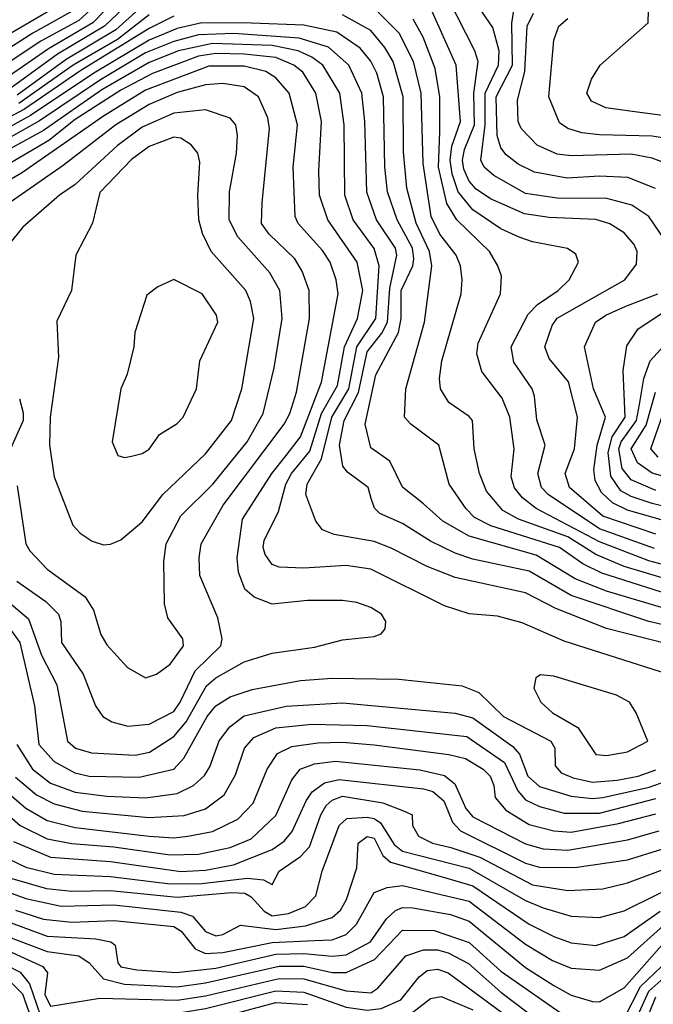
# Model space of a CAD drawing. Extents: x 501367 to 657802, y 482273 to 547541.
# Tile 420 of 656: x 609857 to 611658, y 510917 to 513714. Entities that reach past the tile are written whole.
import ezdxf

# ---------------------------------------------------------------- set-up
doc = ezdxf.new("R2010")
doc.units = 0

msp = doc.modelspace()

# ---------------------------------------------------------------- linework, layer by layer
at = {"layer": '0CON20XD'}
for points in [[(610168.4, 513811.6), (610064.9, 513705), (609938.9, 513631.1), (609775, 513518.1)], [(610208.7, 513801.3), (610098.5, 513695), (609965, 513616.2), (609815, 513506.8)], [(610002, 513775), (609725, 513612.7)], [(610079.2, 513760.8), (610025, 513711.9), (609917.6, 513652.4), (609745, 513539.4)], [(610225, 513771), (610130.1, 513685), (609988.8, 513601.2), (609850.4, 513499.6)], [(611665, 512252.3), (611515, 512303.5), (611419.8, 512385), (611408, 512425), (611434.6, 512495.4), (611442.9, 512585), (611417.5, 512685), (611361.8, 512751.8), (611349.7, 512785), (611371, 512845), (611385, 512866.5), (611577.1, 512975), (611610.4, 513019.6), (611612.5, 513055), (611603.5, 513075), (611575, 513108.9), (611535, 513134.2), (611495, 513145.9), (611362.4, 513152.4), (611292.5, 513162.5), (611195.3, 513205), (611155, 513232.1), (611135, 513255.2), (611119.5, 513289.5), (611116.1, 513315), (611121.1, 513345), (611149.8, 513415), (611147.9, 513505), (611160.2, 513595), (611151.1, 513625), (611075.2, 513775)], [(611709.8, 513059.8), (611645.2, 513155), (611596.9, 513186.9), (611526, 513206), (611385, 513206.5), (611295, 513220.5), (611205, 513271.1), (611177.8, 513295), (611168.1, 513315), (611180.5, 513415), (611180.4, 513505), (611217.7, 513585), (611220.5, 513625), (611201.7, 513691.7), (611145.4, 513775)], [(611664, 513234), (611585.4, 513265.4), (611505, 513269.1), (611413.7, 513263.7), (611320.4, 513280.4), (611273.9, 513303.9), (611240, 513330), (611225, 513350), (611214.5, 513384.5), (611211.8, 513495), (611257.5, 513585), (611255.9, 513704.1), (611265.9, 513764.1)], [(611705, 513438.6), (611585.2, 513454.8), (611523.3, 513463.3), (611482.8, 513482.8), (611469.4, 513505), (611482.2, 513545), (611507.3, 513585), (611643.1, 513705), (611645.6, 513775)], [(610015, 513743.2), (609894.3, 513675.7), (609736.4, 513575)], [(611765.8, 512104.2), (611575, 512160.9), (611495, 512194.4), (611415, 512245.1), (611274.7, 512295), (611230.1, 512320.1), (611183.9, 512375), (611164.2, 512425), (611149.1, 512495), (611143.8, 512575), (611135, 512587.1), (611076.9, 512626.9), (611053.3, 512665), (611050.5, 512695), (611057, 512745), (611112.2, 512935), (611114.7, 512975.3), (611109.7, 513015), (611098, 513045), (611051.5, 513105), (611027.1, 513155), (611003.6, 513305), (610998.4, 513505), (610976.2, 513595), (610935.5, 513675.5), (610865.5, 513745.5)], [(611661.7, 512211.7), (611505, 512268), (611359.1, 512365), (611340.2, 512385), (611330.2, 512425), (611350.7, 512505), (611327, 512577), (611320.9, 512645), (611314.1, 512665), (611261.4, 512741.4), (611254.3, 512785), (611302.6, 512877.4), (611328.8, 512905), (611387.7, 512945), (611418.8, 512975), (611445.6, 513025), (611437.9, 513047.9), (611414.2, 513064.2), (611315, 513083), (611276.6, 513096.6), (611225, 513120), (611145, 513174.2), (611103.3, 513225), (611086.3, 513276.3), (611081, 513315), (611085.7, 513354.3), (611110, 513425), (611097.8, 513585), (611025, 513747.1)], [(611695, 513305.2), (611655, 513320.8), (611595, 513332.1), (611425, 513326.8), (611385, 513332.2), (611327.9, 513357.9), (611282.4, 513405), (611273.9, 513425), (611272, 513485), (611293.2, 513566.8), (611299.3, 513695), (611317.9, 513732.1)], [(610295.7, 513724.3), (610225, 513688.4), (610030.8, 513569.2), (609870.5, 513459.5), (609580.1, 513305)], [(611837.9, 511997.9), (611525, 512090.9), (611435.8, 512125.8), (611325, 512193.1), (611135, 512246.7), (611059.5, 512289.5), (611005, 512339.2), (610945, 512386.2), (610909.6, 512459.6), (610855, 512498.2), (610839, 512565), (610869.3, 512705), (610934.3, 512825.7), (610941.9, 512865), (610941.8, 512945), (610974.4, 513015), (610977.5, 513035), (610973.8, 513065), (610930, 513145), (610902.3, 513225), (610895.1, 513295), (610891, 513495), (610872.4, 513562.4), (610855.7, 513595.7), (610825, 513633.3), (610758.4, 513678.4), (610665, 513697.9), (610516, 513704), (610375, 513704.9), (610305, 513688.7), (610225, 513655.4), (610068, 513561.9), (609887.8, 513442.2), (609617.1, 513292.9)], [(610225, 513727.4), (610135, 513657.7), (610008.9, 513585), (609855, 513476.1)], [(611875, 512026.7), (611511.8, 512141.8), (611458, 512168), (611391.6, 512215), (611196.3, 512276.3), (611150.1, 512300.1), (611126.2, 512325), (611078.1, 512395), (611048.1, 512505), (610968.5, 512565), (610950.8, 512585), (610954.3, 512665), (611007.4, 512855), (611029, 513015), (611021.8, 513055), (610984.5, 513135.5), (610957.4, 513235), (610948.2, 513338.2), (610947.3, 513495), (610918.7, 513595), (610895.1, 513635.1), (610855, 513683.2), (610775, 513727.6)], [(611745, 512150.3), (611645, 512177.3), (611505, 512231.1), (611325.5, 512325.5), (611286, 512356), (611263.8, 512383.8), (611254, 512415), (611262.7, 512495), (611250.8, 512585), (611228.5, 512638.5), (611170.6, 512715), (611156.7, 512765), (611160.3, 512795), (611224.1, 512935), (611226.2, 512985), (611216.7, 513015), (611192.2, 513055), (611099.6, 513145), (611071.6, 513191.6), (611047.5, 513295), (611051.3, 513395), (611051.6, 513495), (611038, 513575), (611003.9, 513663.9), (610975.7, 513715.7)], [(611705, 513374.5), (611655, 513383.3), (611505, 513386.4), (611455, 513392.9), (611415, 513404.8), (611391.2, 513421.2), (611361.6, 513495), (611375.4, 513655.4), (611390, 513695), (611415, 513717.7)], [(611785, 511972.8), (611645, 512004.1), (611425, 512078.4), (611305, 512147.6), (611145, 512181.8), (611095, 512198.8), (611025, 512233.2), (610945, 512283), (610881.2, 512311.2), (610866, 512326), (610856.5, 512353.5), (610847.5, 512385), (610789.1, 512429.1), (610775.8, 512445.8), (610766.4, 512505), (610779.5, 512575), (610820.3, 512655), (610845, 512770.7), (610886.2, 512823.8), (610902.4, 512855), (610909, 512951), (610929.5, 513045), (610925.3, 513065.3), (610871.1, 513145), (610843.8, 513223.8), (610837.9, 513425), (610829.8, 513505), (610793, 513585), (610735, 513635.4), (610651.2, 513661.2), (610465.4, 513674.6), (610365, 513670.5), (610295, 513651.8), (610215, 513619.6), (610086.6, 513543.4), (609913.1, 513426.9), (609645, 513275.6)], [(611760, 511925), (611525, 511984.5), (611381.1, 512041.1), (611295, 512085.9), (611095, 512129.6), (611015, 512160.4), (610912.8, 512212.8), (610865, 512232.2), (610751.5, 512251.5), (610718.1, 512265), (610699.1, 512289.1), (610670.7, 512365), (610674.6, 512394.6), (610715, 512466.7), (610744.1, 512585), (610792.3, 512665), (610815.7, 512784.3), (610869.4, 512865), (610879.2, 513015), (610865, 513063.6), (610805.5, 513145), (610781.6, 513215), (610779.3, 513415), (610766.8, 513505), (610718.7, 513585), (610687.7, 513607.7), (610648.4, 513625), (610575, 513640.1), (610405, 513646.3), (610308.4, 513625), (610225, 513592.6), (610090.2, 513515), (609925, 513399.2), (609735, 513295.5)], [(611699.4, 511855), (611405, 511948.3), (611285, 512001.2), (611215, 512019.3), (611135, 512026.3), (611065, 512048.8), (610855, 512153.5), (610785, 512163.2), (610665, 512156), (610595, 512159), (610575, 512166.4), (610555.2, 512195), (610549.3, 512215), (610551.7, 512235), (610593, 512317), (610613.6, 512395), (610630, 512425), (610681.6, 512488.4), (610714.8, 512595.2), (610760.5, 512675), (610780.3, 512785), (610817, 512865), (610832.8, 512945), (610816.6, 513025), (610733.5, 513145), (610709.8, 513215), (610707.5, 513285), (610715.5, 513424.5), (610699.3, 513505), (610661.5, 513565), (610636.7, 513585), (610585, 513606.4), (610495, 513616.3), (610415, 513618.2), (610365, 513609.8), (610235, 513561.2), (610145, 513514), (610015, 513430.1), (609939.6, 513370.4), (609674.8, 513215)], [(610185, 511624.5), (610226.3, 511633.7), (610295, 511678.3), (610330.5, 511719.5), (610387.9, 511822.1), (610415, 511844.8), (610495, 511890.3), (610575, 511914.2), (610695, 511931.6), (610775, 511952.5), (610865, 511962), (610885, 511970), (610895.9, 511984.1), (610897.5, 512005), (610885.6, 512025), (610855, 512044.6), (610815, 512058.2), (610775, 512064.6), (610675, 512064.1), (610575, 512053.8), (610523.7, 512073.6), (610496.7, 512096.8), (610479.1, 512145), (610475.3, 512185), (610490.4, 512295), (610573.9, 512425), (610615, 512476.3), (610655, 512528.8), (610714.8, 512684.8), (610762.4, 512935), (610756.8, 512975), (610739.8, 513025), (610718, 513058), (610648.9, 513135), (610640.5, 513155), (610634.4, 513295), (610646.7, 513415), (610622.8, 513505), (610585, 513548.6), (610556.4, 513566.4), (610495, 513581.8), (610395, 513581.6), (610215, 513514.1), (610095, 513439.8), (609862.3, 513277.7), (609753.4, 513215)], [(610165, 511707.4), (610225, 511713), (610295, 511749.1), (610313.2, 511775), (610355.5, 511864.5), (610429, 511935), (610433.1, 511955), (610420.3, 512015), (610369.6, 512135), (610367, 512185), (610372.8, 512225), (610435.1, 512334.9), (610609.3, 512565), (610625.2, 512595), (610644, 512656), (610681.2, 512865), (610680, 512945), (610659.8, 512999.8), (610638.8, 513035), (610565.8, 513105), (610544.3, 513135), (610546.2, 513193.8), (610567.3, 513405), (610562.7, 513435), (610536.3, 513495), (610495, 513523.5), (610435, 513532.8), (610385, 513529.3), (610305, 513506.7), (610225, 513472.8), (610130.4, 513415), (609980.3, 513299.7), (609757.9, 513145)], [(610215, 511844.4), (610245.8, 511855), (610285, 511883.3), (610323.2, 511935), (610321.1, 511955), (610278.2, 512015), (610268.8, 512055), (610266.7, 512175), (610273.3, 512225), (610315.3, 512305), (610405.8, 512394.2), (610503.7, 512515), (610549.4, 512595), (610580.6, 512725), (610603.6, 512865), (610596.9, 512945), (610567.9, 512995), (610477.2, 513097.2), (610452.8, 513145), (610453.2, 513225), (610473.8, 513335), (610475.9, 513385), (610471.8, 513415), (610455, 513434.6), (610385, 513457.6), (610295, 513448.6), (610205, 513408.8), (610134.5, 513355.5), (610015, 513246.2), (609970.4, 513215), (609866.5, 513125), (609825.8, 513074.2)], [(610095, 512222.5), (610115, 512224.5), (610145, 512236.4), (610205, 512287.3), (610264.3, 512365.7), (610385, 512480.9), (610459, 512575), (610488.4, 512665), (610522.4, 512865), (610513.4, 512913.4), (610500, 512945), (610401.2, 513055), (610377, 513107), (610366.6, 513145), (610363.1, 513215), (610369, 513309), (610363.1, 513335), (610345, 513358.4), (610315, 513377.1), (610295, 513380.2), (610225, 513354.1), (610175, 513316.5), (610085, 513222.9), (610063.9, 513136.1), (610017.1, 513045), (610004.6, 512945), (609962.5, 512857.5), (609967.8, 512755), (609944.2, 512585), (609941.8, 512505), (609955.3, 512415), (610008.3, 512278.3), (610029.2, 512255), (610063.1, 512233.1), (610095, 512222.5)], [(610155, 512470), (610175, 512474.2), (610205, 512481.9), (610225, 512494.3), (610255, 512536), (610305, 512566.7), (610321.5, 512585), (610359.5, 512665), (610369.4, 512745), (610420.4, 512855), (610416.8, 512875), (610375.6, 512935), (610295, 512975.6), (610250, 512955), (610218.8, 512931.2), (610184.4, 512825.6), (610181.4, 512785), (610162.7, 512707.3), (610144.3, 512665), (610120, 512515), (610135.9, 512475.9), (610155, 512470)], [(611845, 512246.3), (611585, 512320.4), (611541.9, 512341.9), (611510.5, 512370.5), (611493, 512405), (611489.4, 512435), (611498.6, 512505), (611522.5, 512585), (611488.1, 512665), (611462.7, 512785), (611494, 512855), (611523.3, 512875), (611580.2, 512899.8), (611671.2, 512935)], [(611865, 512287.3), (611655, 512339.3), (611595, 512359.3), (611565.8, 512375.8), (611537.5, 512417.5), (611529.7, 512485), (611541.4, 512528.6), (611578.3, 512585), (611572.8, 512717.2), (611582.8, 512787.2), (611615, 512836.1), (611765, 512934.6)], [(611665, 512377), (611595, 512407.1), (611569.5, 512439.5), (611559.9, 512495), (611567.1, 512515), (611610.8, 512575), (611619.2, 512620.8), (611631, 512695), (611649.6, 512745), (611709.3, 512810.7)], [(611895, 512358.8), (611655, 512425.9), (611613.2, 512455), (611595.4, 512495), (611637.9, 512562.1), (611664.3, 512655.7)], [(609856.8, 512636.8), (609867.4, 512597.4), (609867, 512575), (609831.5, 512495)], [(611671.7, 512471.7), (611651.1, 512495), (611685, 512592.6)], [(609850.3, 512390.3), (609874.7, 512225), (609885.6, 512205.6), (609935, 512152.8), (610043.3, 512075), (610066.6, 512036.6), (610088, 511968), (610105, 511938.1), (610163.8, 511873.8), (610215, 511844.4)], [(609849, 512119), (609931.3, 512061.3), (609967.6, 512025), (609974.2, 512005), (609975.8, 511945), (610037.2, 511855), (610072.9, 511765), (610093.1, 511735), (610119.2, 511719.2), (610165, 511707.4)], [(609775, 512101.9), (609882.4, 512012.4), (609918.9, 511908.9), (609962.3, 511825), (609993.1, 511665), (610016.2, 511645), (610061.5, 511631.5), (610185, 511624.5)], [(609825, 511989.4), (609858, 511945), (609899.3, 511765), (609911.8, 511655), (609955, 511607.2), (610013.8, 511575), (610055, 511565.1), (610197.1, 511562.9), (610295, 511585.2), (610323.8, 511616.2), (610389.8, 511735), (610415, 511765.2), (610455, 511790.9), (610518.4, 511811.6), (610655, 511837.3), (610745, 511844), (610935, 511840.5), (611115, 511822.3), (611162.6, 511802.6), (611232.2, 511735), (611366.8, 511665), (611378.4, 511645), (611379.6, 511595), (611396.2, 511575), (611430.4, 511560.4), (611485, 511548.6)], [(611525, 511623.6), (611585, 511634.7), (611642.5, 511665), (611609.6, 511745), (611590.4, 511775), (611554, 511795), (611375, 511849.1), (611337.3, 511852.7), (611323.8, 511845), (611318.1, 511815), (611338.9, 511775), (611371.8, 511745), (611443.4, 511703.4), (611495, 511626.6), (611525, 511623.6)], [(609849.4, 511655), (609893.8, 511585), (609945, 511545.2), (610015, 511519.6), (610105, 511508), (610215, 511504), (610304.3, 511515.7), (610350.8, 511539.2), (610382.7, 511567.3), (610397.8, 511592.2), (610424.1, 511665.9), (610454.9, 511705.1), (610495, 511736.3), (610615, 511763.9), (610775, 511773.5), (611095, 511744.5), (611145, 511730.6), (611259.2, 511649.1), (611277.7, 511627.7), (611301.8, 511565), (611335, 511535.8), (611425, 511508.9), (611485, 511502)], [(610225, 511447.4), (610325, 511453.9), (610385, 511472.6), (610437.9, 511512.1), (610471, 511569), (610495.7, 511645), (610522.4, 511675), (610585, 511702.9), (610687.4, 511712.6), (610845, 511709.1), (611128.4, 511678.4), (611235, 511603.7), (611273.4, 511523.4), (611295, 511498.3), (611335, 511479), (611405, 511460.3), (611505, 511460.3), (611665, 511501.4)], [(610295, 511390), (610335, 511394.6), (610405, 511408.5), (610476.9, 511443.1), (610521.1, 511488.9), (610560.7, 511585), (610590.2, 511629.8), (610630.4, 511649.6), (610705, 511660.1), (610775, 511662.2), (610865, 511653.8), (611077.1, 511627.1), (611124.5, 511615), (611174.7, 511585), (611194.7, 511565), (611205, 511538.8), (611208.2, 511505), (611238.9, 511468.9), (611305, 511428.3), (611375, 511409.7), (611425, 511406.6), (611559.2, 511430.8), (611665, 511458.7)], [(610285, 511341.9), (610365, 511344.1), (610455, 511363), (610515, 511387.5), (610585, 511453.6), (610631, 511555), (610654.2, 511585), (610695, 511600.2), (610755, 511607.8), (610995, 511583.5), (611065, 511567.2), (611093.7, 511543.7), (611125, 511473.2), (611145, 511449.8), (611295, 511372.7), (611345, 511358.6), (611415, 511355.4), (611585, 511384.3), (611675, 511410.1)], [(611485, 511548.6), (611555, 511554), (611614.9, 511565.1), (611665, 511583.2)], [(609845, 511562.4), (609905, 511512.4), (609955, 511486.5), (610035, 511465.6), (610225, 511447.4)], [(610315, 511294.9), (610385, 511298.2), (610465, 511313.9), (610575, 511357.4), (610608.9, 511381.1), (610632.1, 511407.9), (610671, 511495), (610688.8, 511521.2), (610723.6, 511546.4), (610765, 511556.2), (611005, 511529.2), (611031.7, 511521.7), (611063, 511495), (611087.5, 511435), (611109.7, 511409.7), (611295, 511318.2), (611335, 511306.8), (611435, 511306), (611585, 511327.4), (611682.5, 511357.5)], [(611485, 511502), (611515, 511504.9), (611646.4, 511533.6), (611695, 511550.9)], [(609820.4, 511520.4), (609875, 511474), (609935, 511439.3), (610015, 511419.5), (610225, 511395.1), (610295, 511390)], [(609828.8, 511328.8), (609875, 511306.4), (609955, 511287.3), (610115, 511280.5), (610285, 511259.6), (610375, 511260.2), (610505.1, 511275.1), (610550.5, 511270.5), (610575, 511258), (610594.6, 511295), (610655, 511337.5), (610680.8, 511365), (610713.1, 511455), (610728.4, 511481.6), (610745, 511497.1), (610775, 511508.8), (610889.5, 511489.5), (610952.9, 511465), (610972.5, 511455), (610973.3, 511425), (610990.5, 511395), (611030.9, 511375), (611082.3, 511362.3), (611165, 511335.6), (611315, 511256.4), (611415, 511241)], [(609795, 511480.5), (609858.9, 511425), (609935, 511387.4), (610005, 511373.7), (610125.1, 511364.9), (610285, 511341.9)], [(609834.5, 511274.5), (609933.7, 511246.3), (610005, 511238.7), (610115, 511241), (610305, 511221.8), (610460, 511235), (610497.5, 511232.5), (610515, 511222.7), (610552.1, 511182.1), (610575, 511168.9), (610620.9, 511175), (610669.7, 511195), (610699.2, 511225), (610716.5, 511295), (610765, 511425.3), (610787.1, 511445), (610845, 511448.4), (610865, 511444.6), (610882.7, 511432.7), (610921.5, 511371.5), (610945, 511352.7), (611135, 511303.8), (611295, 511212.3), (611345, 511191.3), (611425, 511168), (611505, 511164.3)], [(609815, 511239.6), (609875, 511217.9), (609975, 511196.2), (610125, 511199.5), (610315, 511179.3), (610348, 511168), (610385, 511124.1), (610415, 511111.9), (610434.8, 511115.2), (610485, 511141.8), (610585, 511130), (610669.5, 511140.5), (610745.7, 511164.3), (610769, 511185), (610786.1, 511215), (610815.2, 511305), (610819.2, 511375), (610845, 511394.1), (610865, 511389.2), (610889.6, 511339.6), (610910.9, 511320.9), (611065, 511277.9), (611145, 511253.9), (611305, 511144.8), (611375, 511110.2), (611425, 511092.3), (611495, 511084.5)], [(609839.4, 511379.4), (609945, 511335.1), (610115, 511322.9), (610315, 511294.9)], [(611415, 511241), (611515, 511244.8), (611585, 511261.9), (611726.9, 511315)], [(611505, 511164.3), (611575, 511182.9), (611765, 511276.2)], [(609845, 511184.5), (609925, 511159.1), (610005, 511150.8), (610125, 511154.9), (610295, 511137.9), (610316.2, 511125), (610356, 511075), (610385, 511061.3), (610434.9, 511064.9), (610575, 511092.5), (610695, 511098.4), (610745, 511100.7), (610784.9, 511115.1), (610814.8, 511145), (610865, 511234.7), (610901.3, 511248.7), (610945, 511254.8), (611135, 511210.3), (611295, 511087.8), (611371.6, 511041.6), (611425, 511020.2), (611505, 511014)], [(609815, 511155.5), (609935, 511111.1), (610073.3, 511103.3), (610115.8, 511095), (610128.1, 511085), (610136.2, 511035), (610145, 511024), (610190, 511015), (610302.8, 511007.2), (610415, 511020.3), (610585, 511059.5), (610665, 511061.2), (610745, 511053.7), (610785, 511058), (610854, 511095), (610899.8, 511160.2), (610925, 511183.8), (610945, 511192.2), (610975, 511191.6), (611082.1, 511172.1), (611135, 511153.6), (611295, 511021.6), (611375, 510970.5), (611425, 510943.7), (611485, 510924.8), (611505, 510924.4)], [(611495, 511084.5), (611575, 511109.5), (611678, 511182)], [(611505, 511014), (611585, 511049.2), (611687.8, 511142.2)], [(609825, 511108.5), (609935, 511066.9), (610025, 511055.1), (610055, 511035.5), (610095, 510989.4), (610155.3, 510974.7), (610305, 510967.3), (610385, 510977.9), (610595, 511025.3), (610665, 511025.8), (610745, 511007.7), (610785, 511007.2), (610865.4, 511044.6), (610945, 511127.6), (611035, 511126.5), (611135, 511092.7), (611225, 511011.8), (611415, 510878.4), (611485, 510843.6)], [(611505, 510924.4), (611575, 510964), (611711.5, 511118.5)], [(609795, 511082.8), (609923.1, 511025), (609936.5, 511006.5), (609928.9, 510945), (609945, 510911.6), (610084.6, 510934.6), (610305, 510928.6), (610385, 510941.5), (610595, 510990.5), (610665, 510989.4), (610784.8, 510955.2), (610855, 510950), (610875, 510963.1), (610954.9, 511055.1), (611005, 511071.8), (611045, 511071.7), (611075, 511063.8), (611133.3, 511033.3), (611225, 510952.1), (611415, 510808.2), (611485, 510760), (611495, 510757)], [(609772.1, 511052.1), (609858.4, 511008.4), (609885.5, 510975.5), (609916.5, 510885), (609945, 510855.9), (610005.3, 510864.7), (610116, 510894), (610315, 510893.9), (610385, 510905.4), (610585, 510955.1), (610665, 510951.6), (610785, 510908.7), (610845, 510900.6), (610884.4, 510905.6), (610940.1, 510929.9), (610992.4, 510995), (611015, 511013.6), (611045, 511016.7), (611075, 511006.9), (611306.5, 510836.5), (611401.7, 510751.7), (611438, 510698), (611472.9, 510602.9), (611495, 510575.3)], [(611575, 510876.8), (611622, 510968), (611681.3, 511025)], [(611586.5, 510825), (611645, 510954.3), (611714.1, 511015)], [(609827, 510985), (609865, 510947.3), (609902.5, 510842.4)], [(610957.9, 510882.1), (611025, 510933.4), (611055, 510939.3), (611145, 510901.5)], [(611615.6, 510814.4), (611665, 510938.4)], [(610405, 510874.6), (610585, 510922.5), (610675, 510916.5)]]:
    msp.add_lwpolyline(points, dxfattribs=at)

doc.saveas('drawing.dxf')
